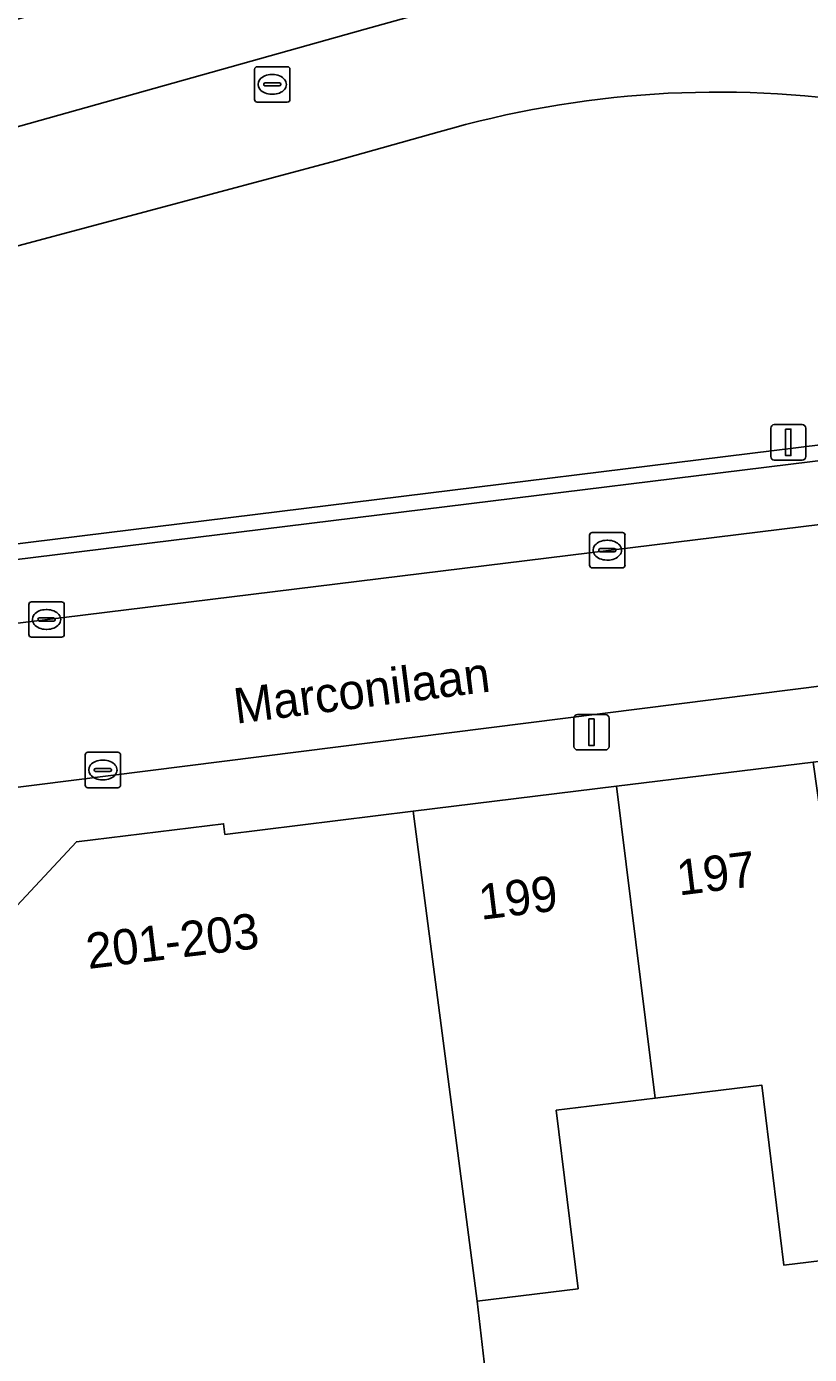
# Model space of a CAD drawing. Extents: x 159888 to 160761, y 384031 to 384750.
# Drawn here: x 159960.1 to 159982.24, y 384512.35 to 384549.86 of the extents above; entities that cross this region are included whole.
import ezdxf

# ---------------------------------------------------------------- set-up
doc = ezdxf.new("R2010")
doc.units = 0
for name, color, linetype in [('IMGEO_Brandkraan', 7, 'Continuous'), ('IMGEO_Erf', 7, 'Continuous'), ('IMGEO_Fietspad_open', 7, 'Continuous'), ('IMGEO_Groenvoorziening', 7, 'Continuous'), ('IMGEO_Kolk', 7, 'Continuous'), ('IMGEO_Lichtmast', 7, 'Continuous'), ('IMGEO_Openbare_ruimte_label', 7, 'Continuous'), ('IMGEO_Pand', 7, 'Continuous'), ('IMGEO_Pand_nummerreeks', 7, 'Continuous'), ('IMGEO_Parkeervlak_open', 7, 'Continuous'), ('IMGEO_Rijbaan_lokaal_open', 7, 'Continuous'), ('IMGEO_Rioolput', 7, 'Continuous'), ('IMGEO_Verkeersbordpaal', 7, 'Continuous'), ('IMGEO_Voetpad_open', 7, 'Continuous')]:
    doc.layers.add(name, color=color, linetype=linetype)

msp = doc.modelspace()

# ---------------------------------------------------------------- linework, layer by layer
at = {"layer": 'IMGEO_Brandkraan'}
for p, q in [((159961.758, 384528.431), (159961.758, 384529.283)), ((159961.833, 384529.357), (159962.685, 384529.357)), ((159962.246, 384529.137), (159962.271, 384529.137)), ((159962.759, 384529.283), (159962.759, 384528.431)), ((159962.017, 384528.851), (159962.017, 384528.863)), ((159962.455, 384528.814), (159962.057, 384528.814)), ((159962.06, 384528.9), (159962.458, 384528.9)), ((159962.501, 384528.863), (159962.501, 384528.851)), ((159962.685, 384528.357), (159961.833, 384528.357)), ((159962.269, 384528.577), (159962.244, 384528.577))]:
    msp.add_line(p, q, dxfattribs=at)
for points in [[(159961.758, 384528.431), (159961.758, 384529.283)], [(159961.833, 384529.357), (159962.685, 384529.357)], [(159962.759, 384529.283), (159962.759, 384528.431)], [(159962.685, 384528.357), (159961.833, 384528.357)]]:
    msp.add_lwpolyline(points, dxfattribs=at)
for centre, radius, start, end in [((159961.835, 384529.281), 0.0765, 91.552, 178.448), ((159961.835, 384529.281), 0.0765, 91.552, 178.448), ((159962.683, 384529.281), 0.0765, 1.552, 88.448), ((159962.683, 384529.281), 0.0765, 1.552, 88.448), ((159962.057, 384528.86), 0.0403, 85.8775, 175.7526), ((159962.054, 384528.85), 0.0366, 178.938, 274.7102), ((159962.458, 384528.857), 0.043, 264.8664, 352.4533), ((159962.462, 384528.862), 0.0386, 1.7309, 96.639), ((159961.835, 384528.433), 0.0765, 181.552, 268.448), ((159961.835, 384528.433), 0.0765, 181.552, 268.448), ((159962.683, 384528.433), 0.0765, 271.552, 358.448), ((159962.683, 384528.433), 0.0765, 271.552, 358.448)]:
    msp.add_arc(centre, radius, start, end, dxfattribs=at)
for centre, major_axis, ratio, start_param, end_param in [((159962.245, 384528.857), (-0.387, 0.002), 0.722429, 4.712389, 7.853982), ((159962.27, 384528.857), (-0.39, 0.002), 0.717154, 1.570796, 4.712389)]:
    msp.add_ellipse(centre, major_axis=major_axis, ratio=ratio, start_param=start_param, end_param=end_param, dxfattribs=at)
at = {"layer": 'IMGEO_Erf'}
msp.add_lwpolyline([(159984.303, 384515.211), (159981.511, 384514.868), (159980.886, 384519.957), (159977.872, 384519.587), (159975.077, 384519.243), (159975.696, 384514.203), (159972.84, 384513.852), (159974.112, 384502.834)], dxfattribs=at)
at = {"layer": 'IMGEO_Fietspad_open'}
msp.add_lwpolyline([(159981.475, 384556.259), (159978.321, 384555.403), (159976.951, 384554.924), (159952.337, 384547.939), (159953.118, 384545.139), (159969.671, 384549.787), (159972.556, 384550.581)], dxfattribs=at)
at = {"layer": 'IMGEO_Groenvoorziening'}
for points in [[(159971.767, 384546.881), (159968.845, 384546.062), (159960.031, 384543.707), (159952.655, 384541.76), (159951.54, 384541.437)], [(159954.8, 384533.502), (159954.636, 384534.609), (159995.91, 384539.694), (160001.435, 384540.309), (160001.842, 384540.938), (159999.453, 384542.468), (159996.159, 384544.238)]]:
    msp.add_lwpolyline(points, dxfattribs=at)
msp.add_arc((159979.632, 384519.981), 28.026, 80.9589, 106.2978, dxfattribs=at)
at = {"layer": 'IMGEO_Kolk'}
for p, q in [((159976.02, 384534.64), (159976.02, 384535.492)), ((159976.095, 384535.566), (159976.947, 384535.566)), ((159977.021, 384535.492), (159977.021, 384534.64)), ((159976.279, 384535.06), (159976.279, 384535.072)), ((159976.322, 384535.109), (159976.72, 384535.109)), ((159976.508, 384535.346), (159976.533, 384535.346)), ((159976.763, 384535.072), (159976.763, 384535.06)), ((159976.717, 384535.023), (159976.319, 384535.023)), ((159976.531, 384534.786), (159976.506, 384534.786)), ((159976.947, 384534.566), (159976.095, 384534.566)), ((159960.241, 384533.608), (159961.093, 384533.608)), ((159960.166, 384532.682), (159960.166, 384533.534)), ((159960.654, 384533.388), (159960.679, 384533.388)), ((159961.167, 384533.534), (159961.167, 384532.682)), ((159960.425, 384533.102), (159960.425, 384533.114)), ((159960.863, 384533.065), (159960.465, 384533.065)), ((159960.468, 384533.151), (159960.866, 384533.151)), ((159960.677, 384532.828), (159960.652, 384532.828)), ((159960.909, 384533.114), (159960.909, 384533.102)), ((159961.093, 384532.608), (159960.241, 384532.608))]:
    msp.add_line(p, q, dxfattribs=at)
for points in [[(159976.02, 384534.64), (159976.02, 384535.492)], [(159976.095, 384535.566), (159976.947, 384535.566)], [(159977.021, 384535.492), (159977.021, 384534.64)], [(159976.947, 384534.566), (159976.095, 384534.566)], [(159960.241, 384533.608), (159961.093, 384533.608)], [(159960.166, 384532.682), (159960.166, 384533.534)], [(159961.167, 384533.534), (159961.167, 384532.682)], [(159961.093, 384532.608), (159960.241, 384532.608)]]:
    msp.add_lwpolyline(points, dxfattribs=at)
for centre, radius, start, end in [((159976.097, 384535.49), 0.0765, 91.552, 178.448), ((159976.097, 384535.49), 0.0765, 91.552, 178.448), ((159976.945, 384535.49), 0.0765, 1.552, 88.448), ((159976.945, 384535.49), 0.0765, 1.552, 88.448), ((159976.319, 384535.069), 0.0403, 85.8775, 175.7526), ((159976.316, 384535.059), 0.0366, 178.938, 274.7102), ((159976.72, 384535.066), 0.043, 264.8664, 352.4533), ((159976.724, 384535.071), 0.0386, 1.7309, 96.639), ((159976.097, 384534.642), 0.0765, 181.552, 268.448), ((159976.097, 384534.642), 0.0765, 181.552, 268.448), ((159976.945, 384534.642), 0.0765, 271.552, 358.448), ((159976.945, 384534.642), 0.0765, 271.552, 358.448), ((159960.243, 384533.532), 0.0765, 91.552, 178.448), ((159960.243, 384533.532), 0.0765, 91.552, 178.448), ((159961.091, 384533.532), 0.0765, 1.552, 88.448), ((159961.091, 384533.532), 0.0765, 1.552, 88.448), ((159960.465, 384533.111), 0.0403, 85.8775, 175.7526), ((159960.462, 384533.101), 0.0366, 178.938, 274.7102), ((159960.866, 384533.108), 0.043, 264.8664, 352.4533), ((159960.87, 384533.113), 0.0386, 1.7309, 96.639), ((159960.243, 384532.684), 0.0765, 181.552, 268.448), ((159960.243, 384532.684), 0.0765, 181.552, 268.448), ((159961.091, 384532.684), 0.0765, 271.552, 358.448), ((159961.091, 384532.684), 0.0765, 271.552, 358.448)]:
    msp.add_arc(centre, radius, start, end, dxfattribs=at)
for centre, major_axis, ratio, start_param, end_param in [((159976.507, 384535.066), (-0.387, 0.002), 0.722429, 4.712389, 7.853982), ((159976.532, 384535.066), (-0.39, 0.002), 0.717154, 1.570796, 4.712389), ((159960.653, 384533.108), (-0.387, 0.002), 0.722429, 4.712389, 7.853982), ((159960.678, 384533.108), (-0.39, 0.002), 0.717154, 1.570796, 4.712389)]:
    msp.add_ellipse(centre, major_axis=major_axis, ratio=ratio, start_param=start_param, end_param=end_param, dxfattribs=at)
at = {"layer": 'IMGEO_Lichtmast'}
for p, q in [((159975.579, 384529.522), (159975.579, 384530.322)), ((159975.579, 384530.322), (159975.579, 384529.522)), ((159975.679, 384530.422), (159976.469, 384530.422)), ((159976.469, 384530.422), (159975.679, 384530.422)), ((159976.569, 384530.322), (159976.569, 384529.522)), ((159976.569, 384529.522), (159976.569, 384530.322)), ((159976.469, 384529.422), (159975.679, 384529.422)), ((159975.679, 384529.422), (159976.469, 384529.422))]:
    msp.add_line(p, q, dxfattribs=at)
msp.add_lwpolyline([(159975.999, 384530.297), (159976.149, 384530.297), (159976.149, 384529.547), (159975.999, 384529.547), (159975.999, 384530.297)], dxfattribs=at)
for centre, start, end in [((159975.679, 384530.322), 90, 180), ((159975.679, 384530.322), 90, 180), ((159976.469, 384530.322), 0, 90), ((159976.469, 384530.322), 360, 90), ((159975.679, 384529.522), 180, 270), ((159975.679, 384529.522), 180, 270), ((159976.469, 384529.522), 270, 0), ((159976.469, 384529.522), 270, 0)]:
    msp.add_arc(centre, 0.1, start, end, dxfattribs=at)
at = {"layer": 'IMGEO_Pand'}
for points in [[(159982.341, 384529.081), (159976.782, 384528.398), (159977.872, 384519.587), (159980.886, 384519.957), (159981.511, 384514.868), (159984.303, 384515.211)], [(159976.782, 384528.398), (159971.028, 384527.691), (159972.84, 384513.852), (159975.696, 384514.203), (159975.077, 384519.243), (159977.872, 384519.587)], [(159971.028, 384527.691), (159965.708, 384527.037), (159965.671, 384527.34), (159961.51, 384526.828), (159957.746, 384522.792), (159957.238, 384522.247), (159957.287, 384521.846), (159957.85, 384517.285), (159958.51, 384511.936), (159964.176, 384501.687), (159974.112, 384502.834), (159972.84, 384513.852)]]:
    msp.add_lwpolyline(points, close=True, dxfattribs=at)
at = {"layer": 'IMGEO_Parkeervlak_open'}
for points in [[(160000.892, 384539.812), (159995.866, 384539.238), (159957.757, 384534.553)], [(159955.172, 384532.428), (159995.091, 384537.337)]]:
    msp.add_lwpolyline(points, dxfattribs=at)
at = {"layer": 'IMGEO_Rijbaan_lokaal_open'}
for points in [[(160008.258, 384535.067), (160003.846, 384538.379), (160000, 384537.965), (159995.091, 384537.337), (159955.172, 384532.428), (159954.479, 384532.343)], [(159956.853, 384527.995), (159957.092, 384528.025), (159998.881, 384533.291), (160000, 384533.435), (160005.545, 384534.15), (160006.181, 384534.24)]]:
    msp.add_lwpolyline(points, dxfattribs=at)
at = {"layer": 'IMGEO_Rioolput'}
for p, q in [((159966.547, 384547.798), (159966.547, 384548.65)), ((159966.622, 384548.724), (159967.474, 384548.724)), ((159967.548, 384548.65), (159967.548, 384547.798)), ((159966.806, 384548.218), (159966.806, 384548.23)), ((159966.849, 384548.267), (159967.247, 384548.267)), ((159967.035, 384548.504), (159967.06, 384548.504)), ((159967.29, 384548.23), (159967.29, 384548.218)), ((159967.244, 384548.181), (159966.846, 384548.181)), ((159967.058, 384547.944), (159967.033, 384547.944)), ((159967.474, 384547.724), (159966.622, 384547.724))]:
    msp.add_line(p, q, dxfattribs=at)
for points in [[(159966.547, 384547.798), (159966.547, 384548.65)], [(159966.622, 384548.724), (159967.474, 384548.724)], [(159967.548, 384548.65), (159967.548, 384547.798)], [(159967.474, 384547.724), (159966.622, 384547.724)]]:
    msp.add_lwpolyline(points, dxfattribs=at)
for centre, radius, start, end in [((159966.624, 384548.648), 0.0765, 91.552, 178.448), ((159966.624, 384548.648), 0.0765, 91.552, 178.448), ((159967.472, 384548.648), 0.0765, 1.552, 88.448), ((159967.472, 384548.648), 0.0765, 1.552, 88.448), ((159966.846, 384548.227), 0.0403, 85.8775, 175.7526), ((159966.843, 384548.217), 0.0366, 178.938, 274.7102), ((159967.247, 384548.224), 0.043, 264.8664, 352.4533), ((159967.251, 384548.229), 0.0386, 1.7309, 96.639), ((159966.624, 384547.8), 0.0765, 181.552, 268.448), ((159966.624, 384547.8), 0.0765, 181.552, 268.448), ((159967.472, 384547.8), 0.0765, 271.552, 358.448), ((159967.472, 384547.8), 0.0765, 271.552, 358.448)]:
    msp.add_arc(centre, radius, start, end, dxfattribs=at)
for centre, major_axis, ratio, start_param, end_param in [((159967.034, 384548.224), (-0.387, 0.002), 0.722429, 4.712389, 7.853982), ((159967.059, 384548.224), (-0.39, 0.002), 0.717154, 1.570796, 4.712389)]:
    msp.add_ellipse(centre, major_axis=major_axis, ratio=ratio, start_param=start_param, end_param=end_param, dxfattribs=at)
at = {"layer": 'IMGEO_Verkeersbordpaal'}
for p, q in [((159981.142, 384537.712), (159981.142, 384538.512)), ((159981.142, 384538.512), (159981.142, 384537.712)), ((159981.242, 384538.612), (159982.032, 384538.612)), ((159982.032, 384538.612), (159981.242, 384538.612)), ((159982.132, 384538.512), (159982.132, 384537.712)), ((159982.132, 384537.712), (159982.132, 384538.512)), ((159982.032, 384537.612), (159981.242, 384537.612)), ((159981.242, 384537.612), (159982.032, 384537.612))]:
    msp.add_line(p, q, dxfattribs=at)
msp.add_lwpolyline([(159981.562, 384538.487), (159981.712, 384538.487), (159981.712, 384537.737), (159981.562, 384537.737), (159981.562, 384538.487)], dxfattribs=at)
for centre, start, end in [((159981.242, 384538.512), 90, 180), ((159981.242, 384538.512), 90, 180), ((159982.032, 384538.512), 0, 90), ((159982.032, 384538.512), 360, 90), ((159981.242, 384537.712), 180, 270), ((159981.242, 384537.712), 180, 270), ((159982.032, 384537.712), 270, 0), ((159982.032, 384537.712), 270, 0)]:
    msp.add_arc(centre, 0.1, start, end, dxfattribs=at)
at = {"layer": 'IMGEO_Voetpad_open'}
for points in [[(159972.556, 384550.581), (159969.671, 384549.787), (159953.118, 384545.139), (159952.04, 384544.836), (159951.262, 384544.648), (159951.51, 384543.638), (159938.936, 384540.551), (159938.688, 384541.561), (159934.852, 384540.612), (159934.101, 384540.361)], [(159951.54, 384541.437), (159952.655, 384541.76), (159960.031, 384543.707), (159968.845, 384546.062), (159971.767, 384546.881)], [(159990.51, 384546.175), (159996.159, 384544.238), (159999.453, 384542.468), (160001.842, 384540.938), (160001.435, 384540.309), (159995.91, 384539.694), (159954.636, 384534.609), (159954.8, 384533.502)], [(159957.757, 384534.553), (159995.866, 384539.238), (160000.892, 384539.812)], [(160006.181, 384534.24), (160005.545, 384534.15), (160000, 384533.435), (159998.881, 384533.291), (159957.092, 384528.025), (159957.746, 384522.792), (159961.51, 384526.828), (159965.671, 384527.34), (159965.708, 384527.037), (159971.028, 384527.691), (159976.782, 384528.398), (159982.341, 384529.081), (159987.948, 384529.77), (159993.526, 384530.456)]]:
    msp.add_lwpolyline(points, dxfattribs=at)
msp.add_arc((159979.632, 384519.981), 28.026, 80.9589, 106.2978, dxfattribs=at)

# ---------------------------------------------------------------- texts
at = {"layer": 'IMGEO_Openbare_ruimte_label'}
msp.add_text('Marconilaan', height=1, rotation=7.2387, dxfattribs=at).set_placement((159966.025, 384530.16))
at = {"layer": 'IMGEO_Pand_nummerreeks'}
for s, p in [('197', (159978.547, 384525.309)), ('199', (159972.949, 384524.622)), ('201-203', (159961.849, 384523.234))]:
    msp.add_text(s, height=1, rotation=7.0073, dxfattribs=at).set_placement(p)

doc.saveas('drawing.dxf')
